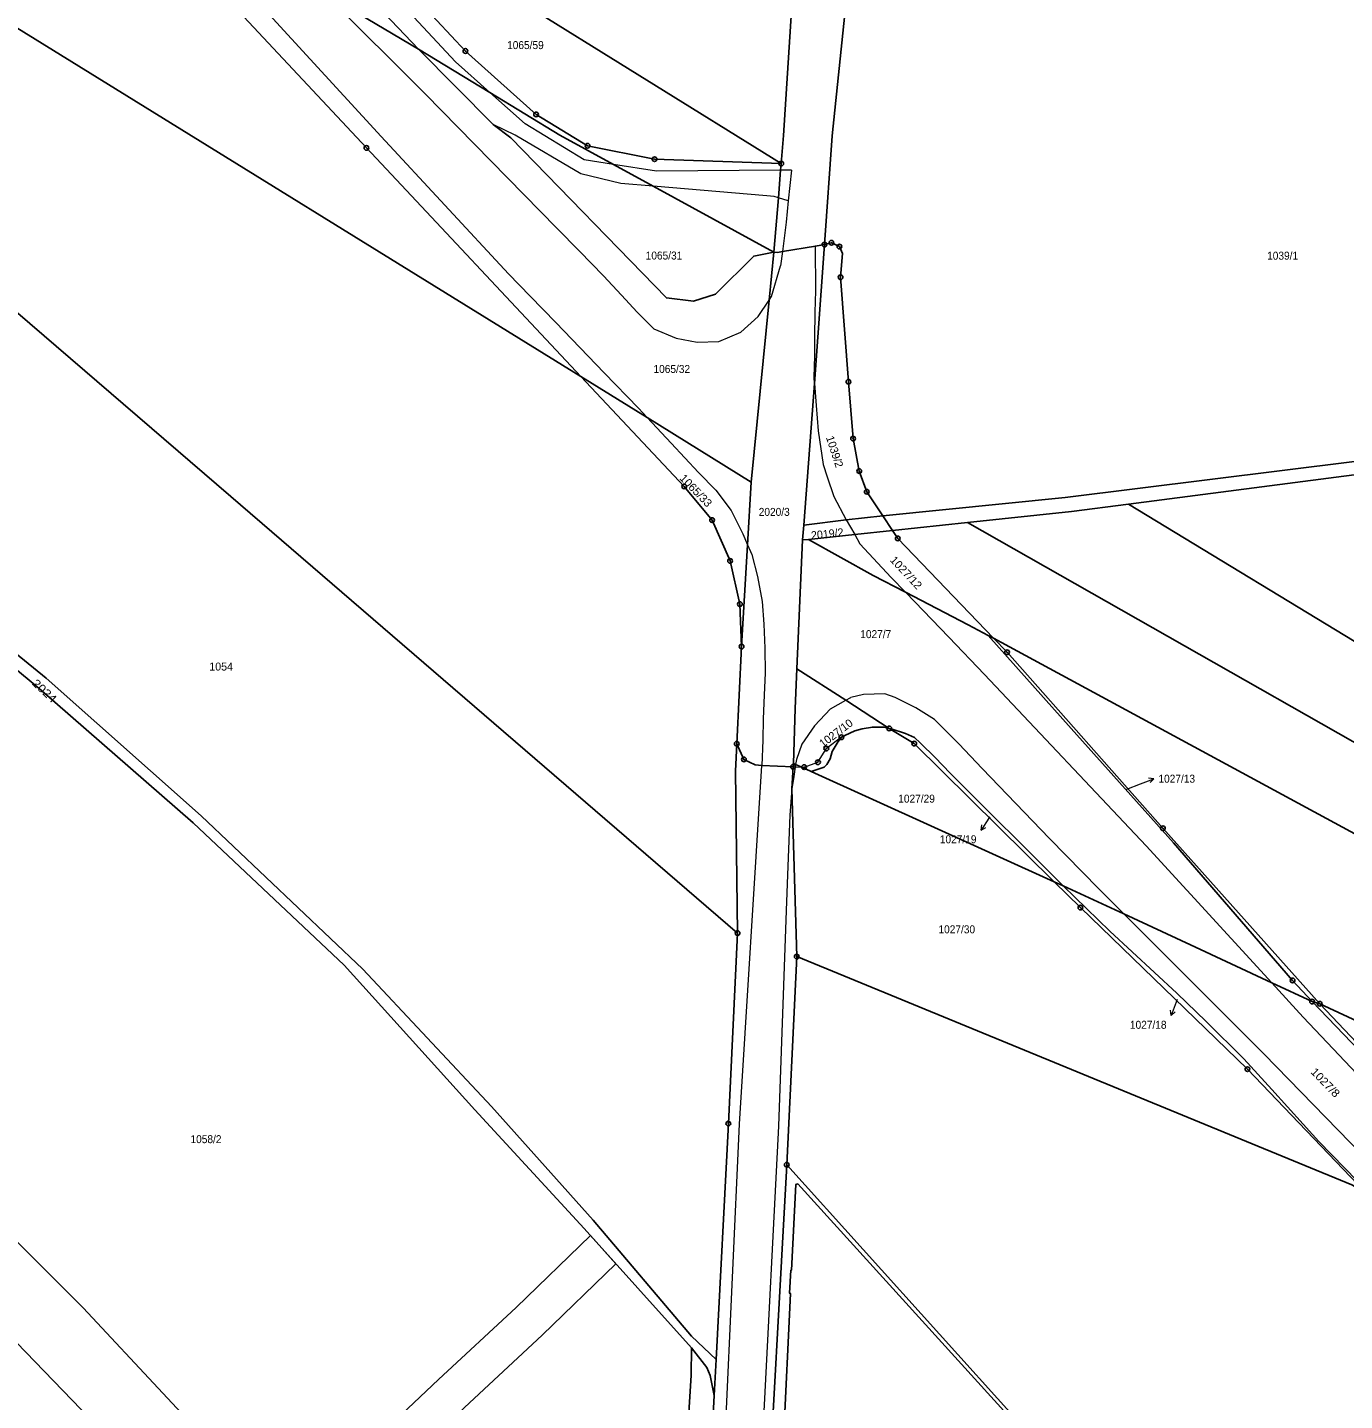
# Model space of a CAD drawing. Extents: x -679733 to -673243, y -1075091 to -1066557.
# Drawn here: x -676801.5 to -676520.8, y -1069781.9 to -1069489.2 of the extents above; entities that cross this region are included whole.
import ezdxf
from ezdxf.enums import TextEntityAlignment as Align

# ---------------------------------------------------------------- set-up
doc = ezdxf.new("R2010")
doc.units = 0
doc.header["$LTSCALE"] = 0.68
for name, color, linetype, lineweight in [('1', 7, 'Continuous', 25), ('13', 7, 'Continuous', 13), ('4', 7, 'Continuous', 13), ('7', 7, 'Continuous', 13), ('8', 7, 'Continuous', 25)]:
    doc.layers.add(name, color=color, linetype=linetype, lineweight=lineweight)
doc.layers.add('2', color=7, linetype='Continuous')

msp = doc.modelspace()

# ---------------------------------------------------------------- linework, layer by layer
at = {"layer": '1'}
for p, q in [((-676747.9, -1069451.77), (-676640.87, -1069518.26)), ((-676636.31, -1069598.41), (-676637.55, -1069625.9)), ((-676638.33, -1069646.8), (-676638.28, -1069646.08)), ((-676634.45, -1069647.79), (-676582.7, -1069671.29)), ((-676580.79, -1069672.17), (-676582.7, -1069671.29)), ((-676527.72, -1069696.83), (-676526.08, -1069697.29)), ((-676655.17, -1069780.82), (-676654.77, -1069773.14))]:
    msp.add_line(p, q, dxfattribs=at)
for points in [[(-676994.97, -1069367.03), (-676916.4, -1069419.75), (-676799.93, -1069491.72), (-676683.56, -1069563.61)], [(-676631.67, -1069535.51), (-676630.01, -1069512.34), (-676627.15, -1069484.98), (-676626.21, -1069466.24), (-676625.66, -1069455.24), (-676625.16, -1069445.19), (-676624.08, -1069423.48)], [(-676718.18, -1069493.84), (-676740.04, -1069470.88), (-676769.84, -1069438.45)], [(-676683.56, -1069563.61), (-676729.28, -1069514.92), (-676756.46, -1069485.83), (-676785.45, -1069458.56), (-676798.04, -1069446.44)], [(-676798.04, -1069446.44), (-676774.65, -1069460.32), (-676738.26, -1069481.92), (-676718.18, -1069493.84)], [(-676640.87, -1069518.26), (-676667.85, -1069517.31), (-676682.15, -1069514.46), (-676693.11, -1069507.76), (-676708.18, -1069494.26), (-676747.9, -1069451.77)], [(-676619.21, -1069593.35), (-676580.31, -1069589.4), (-676503.27, -1069579.84), (-676487.11, -1069574.25), (-676400.1, -1069512.48), (-676358.66, -1069481.59), (-676328.9, -1069457.35)], [(-676638.48, -1069482.24), (-676638.65, -1069485.71), (-676640.38, -1069512.29), (-676640.87, -1069518.26)], [(-676718.18, -1069493.84), (-676702.99, -1069503.08), (-676688.04, -1069512.18), (-676676.59, -1069518.44), (-676668.17, -1069523.05), (-676642.41, -1069537.13)], [(-676718.18, -1069493.84), (-676702.24, -1069509.91), (-676698.49, -1069512.75), (-676665.34, -1069546.88), (-676659.6, -1069547.58), (-676654.87, -1069546.05), (-676646.71, -1069537.95), (-676642.41, -1069537.13)], [(-676866.44, -1069496.15), (-676758.21, -1069589.17), (-676650.18, -1069682.25)], [(-677081.69, -1069502.5), (-677022.21, -1069556.42), (-676947.81, -1069631.9), (-676941.98, -1069626.45), (-676865.04, -1069706.17), (-676788.11, -1069785.86), (-676669.11, -1069920.48)], [(-676640.87, -1069518.26), (-676640.99, -1069519.68), (-676641.47, -1069525.57), (-676642.41, -1069537.13)], [(-676647.25, -1069586.13), (-676643.42, -1069547.34), (-676642.41, -1069537.13)], [(-676642.41, -1069537.13), (-676641.67, -1069537.2), (-676640.61, -1069537.02), (-676633.58, -1069535.83), (-676631.67, -1069535.51)], [(-676631.67, -1069535.51), (-676633.76, -1069565.1), (-676636.08, -1069595.31)], [(-676631.67, -1069535.51), (-676630.16, -1069535.11), (-676628.47, -1069535.93), (-676627.77, -1069537.44), (-676628.22, -1069542.46), (-676626.55, -1069564.76), (-676625.56, -1069576.87), (-676624.22, -1069583.78), (-676622.64, -1069588.18), (-676619.21, -1069593.35)], [(-676891.85, -1069551.1), (-676797.56, -1069627.88), (-676764.49, -1069657.28), (-676730.08, -1069689.92), (-676702.66, -1069719.18), (-676680.97, -1069743.42), (-676659.97, -1069768.17), (-676654.77, -1069773.14)], [(-676453.54, -1069553.5), (-676486.4, -1069576.57), (-676502.91, -1069582.54), (-676566.87, -1069590.84)], [(-676683.56, -1069563.61), (-676669.46, -1069572.35), (-676647.25, -1069586.13)], [(-676649.33, -1069621.17), (-676649.68, -1069612.14), (-676651.76, -1069602.93), (-676655.59, -1069594.23), (-676661.55, -1069587.05), (-676683.56, -1069563.61)], [(-676649.33, -1069621.17), (-676648.04, -1069599.49), (-676647.25, -1069586.13)], [(-676636.08, -1069595.31), (-676627.01, -1069594.14), (-676619.21, -1069593.35)], [(-676619.21, -1069593.35), (-676617.13, -1069596.47), (-676601.13, -1069594.77)], [(-676601.13, -1069594.77), (-676578.96, -1069592.41), (-676566.87, -1069590.84)], [(-676566.87, -1069590.84), (-676458.69, -1069656.49), (-676350.97, -1069721.99), (-676245.67, -1069786.47), (-676140.77, -1069850.83)], [(-676636.08, -1069595.31), (-676636.31, -1069598.41), (-676635.08, -1069598.38)], [(-676146.68, -1069856.02), (-676242.53, -1069800.03), (-676338.4, -1069744), (-676469.67, -1069669.49), (-676601.13, -1069594.77)], [(-676617.13, -1069596.47), (-676625.2, -1069597.33), (-676635.08, -1069598.38)], [(-676635.08, -1069598.38), (-676621.3, -1069606.05), (-676614.39, -1069609.62), (-676600.99, -1069616.54), (-676596.73, -1069618.8), (-676595.62, -1069619.38)], [(-676595.62, -1069619.38), (-676616.03, -1069598.13), (-676617.13, -1069596.47)], [(-676659.99, -1069770.66), (-676682.85, -1069745.18), (-676706.17, -1069719.93), (-676734.05, -1069689.05), (-676766.24, -1069658.74), (-676799.08, -1069630.1), (-676833.68, -1069601.42)], [(-676527.72, -1069696.83), (-676531.87, -1069692.33), (-676557.24, -1069663.03), (-676579.05, -1069638.65), (-676596.73, -1069618.8)], [(-676595.62, -1069619.38), (-676484.48, -1069679.55), (-676373.24, -1069739.65), (-676261.91, -1069799.85), (-676151.04, -1069859.85)], [(-676595.62, -1069619.38), (-676592.73, -1069622.39), (-676559.5, -1069659.91), (-676526.08, -1069697.29)], [(-676650.18, -1069682.25), (-676650.64, -1069647.71), (-676650.35, -1069641.88), (-676649.33, -1069621.17)], [(-676637.55, -1069625.9), (-676637.93, -1069634.38), (-676638.28, -1069646.08)], [(-676637.55, -1069625.9), (-676627.12, -1069632.63), (-676617.85, -1069638.61)], [(-676634.45, -1069647.79), (-676631.73, -1069646.89), (-676631.13, -1069646.29), (-676630.43, -1069645.09), (-676630.02, -1069643.53), (-676628.74, -1069641.39), (-676628.03, -1069640.51), (-676627.29, -1069640.1), (-676625.19, -1069639.14), (-676623.63, -1069638.74), (-676621.44, -1069638.34), (-676619.02, -1069638.37), (-676617.85, -1069638.61)], [(-676617.85, -1069638.61), (-676617.41, -1069638.7), (-676614.35, -1069639.69), (-676612.46, -1069640.56), (-676611.18, -1069641.76), (-676608.08, -1069644.82), (-676604.82, -1069648.16), (-676580.79, -1069672.17)], [(-676617.85, -1069638.61), (-676612.5, -1069641.84), (-676582.7, -1069671.29)], [(-676638.33, -1069646.8), (-676644.98, -1069646.5), (-676645.7, -1069646.47), (-676646.39, -1069646.36), (-676648.82, -1069645.22), (-676650.35, -1069641.88)], [(-676638.28, -1069646.08), (-676637.79, -1069646.31), (-676636.49, -1069646.88), (-676634.45, -1069647.79)], [(-676637.56, -1069687.25), (-676638.6, -1069651.49), (-676638.33, -1069646.8)], [(-676883.82, -1069667.37), (-676833.01, -1069718.93), (-676789.67, -1069762.11), (-676738.75, -1069816.69), (-676667.64, -1069898.26)], [(-676582.7, -1069671.29), (-676577.1, -1069676.82), (-676541.5, -1069711.24), (-676516.41, -1069737.48), (-676515.33, -1069737.9)], [(-676527.72, -1069696.83), (-676536.3, -1069692.82), (-676553.65, -1069684.71), (-676567.81, -1069678.17), (-676580.79, -1069672.17)], [(-676580.79, -1069672.17), (-676570.8, -1069681.85), (-676556.56, -1069695.03), (-676550.26, -1069701.05), (-676542.29, -1069709.04), (-676536.32, -1069715.54), (-676526.25, -1069726.64), (-676515.33, -1069737.9)], [(-676654.77, -1069773.14), (-676652.14, -1069722.84), (-676650.18, -1069682.25)], [(-676516.41, -1069737.48), (-676519.22, -1069735.92), (-676637.56, -1069687.25), (-676639.68, -1069731.6)], [(-676471.83, -1069754.92), (-676490.48, -1069735.62), (-676507.61, -1069717.81), (-676527.72, -1069696.83)], [(-676526.08, -1069697.29), (-676492.19, -1069733.05), (-676471.11, -1069755.22)], [(-676526.08, -1069697.29), (-676425.51, -1069743.99), (-676324.57, -1069790.62), (-676223.69, -1069837.23), (-676122.99, -1069883.9), (-676151.04, -1069859.85)], [(-676639.68, -1069731.6), (-676644.13, -1069812.44), (-676645.05, -1069857.87), (-676650.86, -1069979.98)], [(-676639.68, -1069731.6), (-676590.86, -1069785.77), (-676523.61, -1069860.2)], [(-676584.29, -1069794.1), (-676637.32, -1069735.69), (-676637.76, -1069735.83), (-676638.66, -1069754.06), (-676638.81, -1069754.05), (-676639.07, -1069759.01), (-676638.91, -1069759.02), (-676643.4, -1069852.8), (-676643.55, -1069852.79), (-676643.8, -1069857.81), (-676643.65, -1069857.82), (-676649.75, -1069979.14), (-676650.86, -1069979.98)], [(-676659.99, -1069770.66), (-676660.04, -1069776.44), (-676667.64, -1069898.26)], [(-676655.17, -1069780.82), (-676656.04, -1069776.52), (-676656.7, -1069774.85), (-676659.99, -1069770.66)], [(-676605.74, -1070103.1), (-676606.05, -1070102.03), (-676618.88, -1070075.13), (-676635.71, -1070045.07), (-676653.11, -1070018.74), (-676665.05, -1069994.77), (-676666.13, -1069979.74), (-676663.34, -1069943.84), (-676657.72, -1069878.62), (-676658.24, -1069840.6), (-676656.88, -1069813.25), (-676655.17, -1069780.82)]]:
    msp.add_lwpolyline(points, dxfattribs=at)
at = {"layer": '13'}
msp.add_lwpolyline([(-676741.12, -1069814.15), (-676730.75, -1069804.43), (-676708.35, -1069783.32), (-676691.8, -1069767.91), (-676676.1, -1069752.7), (-676681.52, -1069746.67), (-676697.38, -1069762.03), (-676713.89, -1069777.41), (-676736.29, -1069798.53), (-676746.64, -1069808.23)], close=True, dxfattribs=at)
at = {"layer": '4'}
for p, q in [((-676710.29, -1069496.57), (-676736.61, -1069468.34)), ((-676738.26, -1069481.92), (-676716.78, -1069503.37)), ((-676753.24, -1069482.9), (-676726.18, -1069512.48)), ((-676702.99, -1069503.08), (-676710.29, -1069496.57)), ((-676716.78, -1069503.37), (-676688.7, -1069531.98)), ((-676695.45, -1069509.81), (-676702.99, -1069503.08)), ((-676697.58, -1069512.17), (-676702.24, -1069509.91)), ((-676682.88, -1069517.47), (-676695.45, -1069509.81)), ((-676726.18, -1069512.48), (-676699.01, -1069541.72)), ((-676683.59, -1069520.47), (-676697.58, -1069512.17)), ((-676676.59, -1069518.44), (-676682.88, -1069517.47)), ((-676667.47, -1069519.85), (-676676.59, -1069518.44)), ((-676640.99, -1069519.68), (-676667.47, -1069519.85)), ((-676638.66, -1069519.66), (-676640.99, -1069519.68)), ((-676638.66, -1069519.66), (-676639.37, -1069526.18)), ((-676675.07, -1069522.46), (-676683.59, -1069520.47)), ((-676668.17, -1069523.05), (-676675.07, -1069522.46)), ((-676643.9, -1069525.11), (-676668.17, -1069523.05)), ((-676642.37, -1069525.3), (-676643.9, -1069525.11)), ((-676641.47, -1069525.57), (-676642.37, -1069525.3)), ((-676639.37, -1069526.18), (-676641.47, -1069525.57)), ((-676639.37, -1069526.18), (-676639.8, -1069530.7)), ((-676688.7, -1069531.98), (-676683.89, -1069536.95)), ((-676639.8, -1069530.7), (-676640.61, -1069537.02)), ((-676683.89, -1069536.95), (-676678.76, -1069542.14)), ((-676640.61, -1069537.02), (-676641, -1069540.07)), ((-676633.51, -1069545.37), (-676633.58, -1069535.83)), ((-676642.92, -1069546.6), (-676641, -1069540.07)), ((-676699.01, -1069541.72), (-676694.4, -1069546.53)), ((-676678.76, -1069542.14), (-676674.94, -1069546.26)), ((-676694.4, -1069546.53), (-676688.89, -1069552.13)), ((-676674.94, -1069546.26), (-676671.55, -1069549.88)), ((-676643.42, -1069547.34), (-676642.92, -1069546.6)), ((-676633.62, -1069549.93), (-676633.51, -1069545.37)), ((-676645.77, -1069550.85), (-676643.42, -1069547.34)), ((-676671.55, -1069549.88), (-676668.03, -1069553.44)), ((-676649.47, -1069554.17), (-676645.77, -1069550.85)), ((-676633.69, -1069555.38), (-676633.62, -1069549.93)), ((-676668.03, -1069553.44), (-676663.24, -1069555.46)), ((-676663.24, -1069555.46), (-676658.81, -1069556.32)), ((-676654.14, -1069556.17), (-676649.47, -1069554.17)), ((-676633.7, -1069559.21), (-676633.69, -1069555.38)), ((-676658.81, -1069556.32), (-676654.14, -1069556.17)), ((-676633.81, -1069563.81), (-676633.7, -1069559.21)), ((-676633.76, -1069565.1), (-676633.81, -1069563.81)), ((-676633.76, -1069565.1), (-676633.41, -1069569.8)), ((-676633.41, -1069569.8), (-676632.96, -1069575.23)), ((-676671.31, -1069570.37), (-676669.46, -1069572.35)), ((-676669.46, -1069572.35), (-676664.35, -1069577.84)), ((-676632.96, -1069575.23), (-676631.96, -1069582.37)), ((-676664.35, -1069577.84), (-676658.47, -1069584.08)), ((-676658.47, -1069584.08), (-676654.83, -1069587.88)), ((-676631.96, -1069582.37), (-676631.08, -1069584.99)), ((-676631.08, -1069584.99), (-676629.67, -1069589.17)), ((-676654.83, -1069587.88), (-676651.54, -1069592.18)), ((-676629.67, -1069589.17), (-676627.01, -1069594.14)), ((-676651.54, -1069592.18), (-676649.08, -1069597.15)), ((-676627.01, -1069594.14), (-676625.2, -1069597.33)), ((-676649.08, -1069597.15), (-676648.04, -1069599.49)), ((-676625.2, -1069597.33), (-676624.08, -1069599.3)), ((-676624.08, -1069599.3), (-676617.45, -1069606.48)), ((-676648.04, -1069599.49), (-676647.12, -1069601.57)), ((-676647.12, -1069601.57), (-676645.89, -1069606.24)), ((-676645.89, -1069606.24), (-676644.94, -1069611.57)), ((-676617.45, -1069606.48), (-676614.39, -1069609.62)), ((-676614.39, -1069609.62), (-676612.39, -1069611.67)), ((-676644.94, -1069611.57), (-676644.54, -1069616.44)), ((-676612.39, -1069611.67), (-676605.12, -1069619.17)), ((-676644.54, -1069616.44), (-676644.35, -1069621.51)), ((-676605.12, -1069619.17), (-676597.51, -1069627.13)), ((-676597.51, -1069627.13), (-676563.06, -1069663.63)), ((-676644.5, -1069631.52), (-676644.71, -1069636.59)), ((-676623.35, -1069631.41), (-676626.05, -1069632.02)), ((-676618.8, -1069631.24), (-676623.35, -1069631.41)), ((-676616.55, -1069632.06), (-676618.8, -1069631.24)), ((-676630.38, -1069634.47), (-676633.76, -1069638.07)), ((-676630.38, -1069634.47), (-676627.12, -1069632.63)), ((-676627.12, -1069632.63), (-676626.05, -1069632.02)), ((-676612.14, -1069634.24), (-676616.55, -1069632.06)), ((-676608.19, -1069636.74), (-676612.14, -1069634.24)), ((-676644.71, -1069636.59), (-676644.78, -1069641.16)), ((-676603.04, -1069641.93), (-676608.19, -1069636.74)), ((-676633.76, -1069638.07), (-676636.47, -1069641.96)), ((-676644.78, -1069641.16), (-676644.98, -1069646.5)), ((-676636.47, -1069641.96), (-676637.62, -1069645.25)), ((-676633.03, -1069645.82), (-676631.25, -1069642.91)), ((-676628.03, -1069640.51), (-676631.25, -1069642.91)), ((-676598, -1069647.18), (-676603.04, -1069641.93)), ((-676637.62, -1069645.25), (-676637.79, -1069646.31)), ((-676635.99, -1069646.88), (-676633.03, -1069645.82)), ((-676649.75, -1069722.98), (-676644.98, -1069646.5)), ((-676638.17, -1069648.84), (-676638.6, -1069651.49)), ((-676638.33, -1069646.8), (-676637.87, -1069646.82)), ((-676637.87, -1069646.82), (-676638.17, -1069648.84)), ((-676637.79, -1069646.31), (-676637.87, -1069646.82)), ((-676637.87, -1069646.82), (-676636.49, -1069646.88)), ((-676636.49, -1069646.88), (-676635.99, -1069646.88)), ((-676583.69, -1069662.09), (-676598, -1069647.18)), ((-676638.6, -1069651.49), (-676639, -1069657.1)), ((-676639, -1069657.1), (-676639.47, -1069667.97)), ((-676573.15, -1069672.83), (-676583.69, -1069662.09)), ((-676563.06, -1069663.63), (-676536.3, -1069692.82)), ((-676639.47, -1069667.97), (-676639.83, -1069677.46)), ((-676573.15, -1069672.83), (-676567.81, -1069678.17)), ((-676639.83, -1069677.46), (-676641.46, -1069723.41)), ((-676567.81, -1069678.17), (-676537.94, -1069708.01)), ((-676536.3, -1069692.82), (-676529.58, -1069700.15)), ((-676529.58, -1069700.15), (-676495.45, -1069736.39)), ((-676504.97, -1069741.95), (-676537.94, -1069708.01)), ((-676653.89, -1069813.54), (-676649.75, -1069722.98)), ((-676641.46, -1069723.41), (-676646.12, -1069814.29))]:
    msp.add_line(p, q, dxfattribs=at)
for points in [[(-676688.89, -1069552.13), (-676678.64, -1069562.84), (-676671.31, -1069570.37)], [(-676644.35, -1069621.51), (-676644.26, -1069626.79), (-676644.5, -1069631.52)]]:
    msp.add_lwpolyline(points, dxfattribs=at)
at = {"layer": '7'}
for p, q in [((-676561.458, -1069649.345), (-676562.573, -1069649.236)), ((-676598.234, -1069660.277), (-676597.269, -1069659.71)), ((-676557.745, -1069699.792), (-676556.919, -1069699.036))]:
    msp.add_line(p, q, dxfattribs=at)
for points in [[(-676567.23, -1069651.57), (-676564.26, -1069650.42), (-676561.458, -1069649.345), (-676562.214, -1069650.171)], [(-676596.42, -1069657.48), (-676596.6, -1069657.76), (-676598.234, -1069660.277), (-676598.109, -1069659.164)], [(-676556.44, -1069696.37), (-676556.67, -1069696.99), (-676557.745, -1069699.792), (-676557.854, -1069698.677)]]:
    msp.add_lwpolyline(points, dxfattribs=at)
at = {"layer": '8'}
for centre, radius in [((-676708.18, -1069494.2599), 0.5), ((-676708.18, -1069494.2599), 0.0303), ((-676693.11, -1069507.7599), 0.5), ((-676693.11, -1069507.7599), 0.0303), ((-676729.28, -1069514.9199), 0.5), ((-676682.15, -1069514.4599), 0.5), ((-676682.15, -1069514.4599), 0.0303), ((-676729.28, -1069514.9199), 0.0303), ((-676667.85, -1069517.3099), 0.5), ((-676667.85, -1069517.3099), 0.0303), ((-676640.87, -1069518.2599), 0.5), ((-676640.87, -1069518.2599), 0.0303), ((-676630.16, -1069535.1099), 0.5), ((-676631.67, -1069535.5099), 0.5), ((-676631.67, -1069535.5099), 0.0303), ((-676630.16, -1069535.1099), 0.0303), ((-676628.47, -1069535.9299), 0.5), ((-676628.47, -1069535.9299), 0.0303), ((-676628.22, -1069542.4599), 0.5), ((-676628.22, -1069542.4599), 0.0303), ((-676626.55, -1069564.7599), 0.5), ((-676626.55, -1069564.7599), 0.0303), ((-676625.56, -1069576.8699), 0.5), ((-676625.56, -1069576.8699), 0.0303), ((-676624.22, -1069583.7799), 0.5), ((-676624.22, -1069583.7799), 0.0303), ((-676661.55, -1069587.0499), 0.5), ((-676661.55, -1069587.0499), 0.0303), ((-676622.64, -1069588.1799), 0.5), ((-676622.64, -1069588.1799), 0.0303), ((-676655.59, -1069594.2299), 0.5), ((-676655.59, -1069594.2299), 0.0303), ((-676616.03, -1069598.1299), 0.5), ((-676616.03, -1069598.1299), 0.0303), ((-676651.76, -1069602.9299), 0.5), ((-676651.76, -1069602.9299), 0.0303), ((-676649.68, -1069612.1399), 0.5), ((-676649.68, -1069612.1399), 0.0303), ((-676649.33, -1069621.1699), 0.5), ((-676649.33, -1069621.1699), 0.0303), ((-676592.73, -1069622.3899), 0.5), ((-676592.73, -1069622.3899), 0.0303), ((-676628.03, -1069640.5099), 0.5), ((-676617.85, -1069638.6099), 0.5), ((-676617.85, -1069638.6099), 0.0303), ((-676650.35, -1069641.8799), 0.5), ((-676650.35, -1069641.8799), 0.0303), ((-676631.25, -1069642.9099), 0.5), ((-676631.25, -1069642.9099), 0.0303), ((-676628.03, -1069640.5099), 0.0303), ((-676612.5, -1069641.8399), 0.5), ((-676612.5, -1069641.8399), 0.0303), ((-676648.82, -1069645.2199), 0.5), ((-676648.82, -1069645.2199), 0.0303), ((-676633.03, -1069645.8199), 0.5), ((-676633.03, -1069645.8199), 0.0303), ((-676638.33, -1069646.7999), 0.5), ((-676638.33, -1069646.7999), 0.0303), ((-676635.99, -1069646.8799), 0.5), ((-676635.99, -1069646.8799), 0.0303), ((-676559.5, -1069659.9099), 0.5), ((-676559.5, -1069659.9099), 0.0303), ((-676577.1, -1069676.8199), 0.5), ((-676577.1, -1069676.8199), 0.0303), ((-676650.18, -1069682.2499), 0.5), ((-676650.18, -1069682.2499), 0.0303), ((-676637.56, -1069687.2499), 0.5), ((-676637.56, -1069687.2499), 0.0303), ((-676531.87, -1069692.3299), 0.5), ((-676531.87, -1069692.3299), 0.0303), ((-676527.72, -1069696.8299), 0.5), ((-676527.72, -1069696.8299), 0.0303), ((-676526.08, -1069697.2899), 0.5), ((-676526.08, -1069697.2899), 0.0303), ((-676541.5, -1069711.2399), 0.5), ((-676541.5, -1069711.2399), 0.0303), ((-676652.14, -1069722.8399), 0.5), ((-676652.14, -1069722.8399), 0.0303), ((-676639.68, -1069731.5999), 0.5), ((-676639.68, -1069731.5999), 0.0303)]:
    msp.add_circle(centre, radius, dxfattribs=at)

# ---------------------------------------------------------------- texts
at = {"layer": '2', "width": 0.95}
for s, p in [('1065/59', (-676699.3, -1069493.85)), ('1065/31', (-676669.76, -1069538.7)), ('1039/1', (-676537.29, -1069538.729)), ('1065/32', (-676668.1, -1069562.87)), ('2020/3', (-676645.66, -1069593.33)), ('1027/7', (-676624.02, -1069619.38)), ('1027/13', (-676560.46, -1069650.19)), ('1027/29', (-676615.92, -1069654.44)), ('1027/30', (-676607.35, -1069682.29)), ('1058/2', (-676766.79, -1069727.009))]:
    msp.add_text(s, height=1.7, dxfattribs=at).set_placement(p)
at = {"layer": '2'}
for s, rotation, p in [('1039/2', 288, (-676631.348, -1069576.592)), ('2019/2', 6, (-676634.421, -1069598.355)), ('1027/10', 37, (-676631.968, -1069642.768))]:
    msp.add_text(s, height=1.7, rotation=rotation, dxfattribs=at).set_placement(p)
for s, rotation, width, p in [('1065/33', 314, 1.05, (-676662.661, -1069585.42)), ('1027/12', 313, 1.05, (-676617.811, -1069602.839)), ('2024', 317, 1.2, (-676800.709, -1069629.171)), ('1027/8', 314, 1.1, (-676528.131, -1069711.93))]:
    msp.add_text(s, height=1.7, rotation=rotation, dxfattribs=dict(at, width=width)).set_placement(p)
msp.add_text('1054', height=1.7, dxfattribs=at).set_placement((-676762.79, -1069626.29))
at = {"layer": '2', "width": 0.95}
for s, p in [('1027/19', (-676599.25, -1069663.103)), ('1027/18', (-676558.73, -1069702.633))]:
    msp.add_text(s, height=1.7, dxfattribs=at).set_placement(p, align=Align.RIGHT)

doc.saveas('drawing.dxf')
